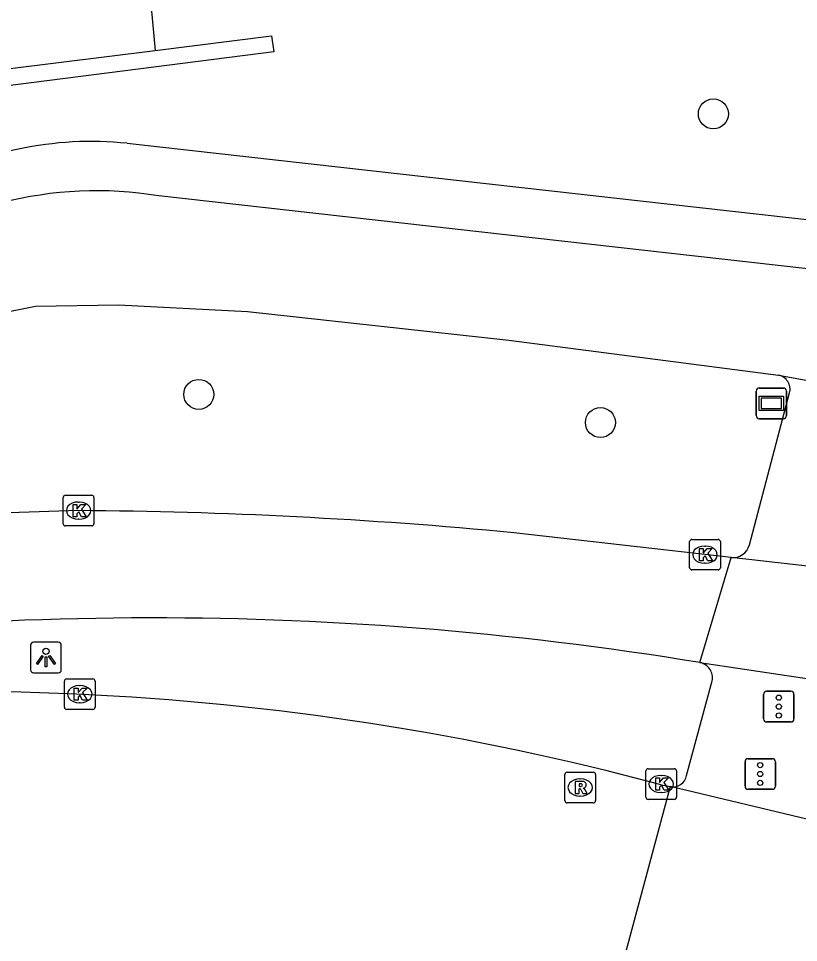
# Model space of a CAD drawing. Extents: x 159822 to 160765, y 380693 to 381634.
# Drawn here: x 160386.42 to 160411.85, y 380903.88 to 380934.01 of the extents above; entities that cross this region are included whole.
import ezdxf

# ---------------------------------------------------------------- set-up
doc = ezdxf.new("R2010")
doc.units = 0
for name, color, linetype in [('IMGEO_Boom', 7, 'Continuous'), ('IMGEO_Fietspad_gesloten', 7, 'Continuous'), ('IMGEO_Grasland_overig', 7, 'Continuous'), ('IMGEO_Kolk', 7, 'Continuous'), ('IMGEO_Lichtpunt', 7, 'Continuous'), ('IMGEO_Muur', 7, 'Continuous'), ('IMGEO_Rijbaan_lokaal_gesloten', 7, 'Continuous'), ('IMGEO_Rioolput', 7, 'Continuous'), ('IMGEO_Verkeersregelinstallatiepaal', 7, 'Continuous'), ('IMGEO_Verklikker', 7, 'Continuous'), ('IMGEO_Voetpad_open', 7, 'Continuous')]:
    doc.layers.add(name, color=color, linetype=linetype)

msp = doc.modelspace()

# ---------------------------------------------------------------- linework, layer by layer
at = {"layer": 'IMGEO_Boom'}
for centre in [(160409.072, 380930.902), (160392.298, 380921.754), (160405.39, 380920.835)]:
    msp.add_circle(centre, 0.489, dxfattribs=at)
at = {"layer": 'IMGEO_Fietspad_gesloten'}
for points in [[(160414.658, 380925.568), (160390.991, 380928.229)], [(160376.955, 380921.965), (160381.108, 380923.145), (160384.628, 380924.167), (160386.972, 380924.63), (160389.682, 380924.677), (160393.886, 380924.452), (160402.4, 380923.517), (160411.195, 380922.382)], [(160411.195, 380922.382), (160413.72, 380921.925)]]:
    msp.add_lwpolyline(points, dxfattribs=at)
msp.add_arc((160388.971, 380916.002), 12.392, 80.6196, 104.5734, dxfattribs=at)
at = {"layer": 'IMGEO_Grasland_overig'}
msp.add_lwpolyline([(160390.704, 380934.852), (160390.872, 380932.973)], dxfattribs=at)
at = {"layer": 'IMGEO_Kolk'}
for p, q in [((160387.954, 380918.463), (160388.806, 380918.463)), ((160387.879, 380917.537), (160387.879, 380918.389)), ((160388.367, 380918.243), (160388.392, 380918.243)), ((160388.88, 380918.389), (160388.88, 380917.537)), ((160388.39, 380917.683), (160388.365, 380917.683)), ((160388.806, 380917.463), (160387.954, 380917.463)), ((160408.299, 380916.1), (160408.299, 380916.952)), ((160408.374, 380917.026), (160409.226, 380917.026)), ((160409.3, 380916.952), (160409.3, 380916.1)), ((160408.787, 380916.806), (160408.812, 380916.806)), ((160409.226, 380916.026), (160408.374, 380916.026)), ((160408.81, 380916.246), (160408.785, 380916.246)), ((160387.916, 380911.551), (160387.916, 380912.403)), ((160387.991, 380912.477), (160388.843, 380912.477)), ((160388.917, 380912.403), (160388.917, 380911.551)), ((160388.404, 380912.257), (160388.429, 380912.257)), ((160388.427, 380911.697), (160388.402, 380911.697)), ((160388.843, 380911.477), (160387.991, 380911.477)), ((160406.871, 380908.62), (160406.871, 380909.472)), ((160406.946, 380909.546), (160407.798, 380909.546)), ((160407.872, 380909.472), (160407.872, 380908.62)), ((160407.359, 380909.326), (160407.384, 380909.326)), ((160407.798, 380908.546), (160406.946, 380908.546)), ((160407.382, 380908.766), (160407.357, 380908.766))]:
    msp.add_line(p, q, dxfattribs=at)
for points in [[(160387.954, 380918.463), (160388.806, 380918.463)], [(160387.879, 380917.537), (160387.879, 380918.389)], [(160388.2, 380918.163), (160388.323, 380918.163), (160388.323, 380918.012), (160388.453, 380918.163), (160388.617, 380918.163), (160388.471, 380918.012), (160388.624, 380917.763), (160388.472, 380917.763), (160388.387, 380917.927), (160388.323, 380917.86), (160388.323, 380917.763), (160388.2, 380917.763), (160388.2, 380918.163)], [(160388.88, 380918.389), (160388.88, 380917.537)], [(160388.806, 380917.463), (160387.954, 380917.463)], [(160408.299, 380916.1), (160408.299, 380916.952)], [(160408.374, 380917.026), (160409.226, 380917.026)], [(160409.3, 380916.952), (160409.3, 380916.1)], [(160408.62, 380916.726), (160408.743, 380916.726), (160408.743, 380916.575), (160408.873, 380916.726), (160409.037, 380916.726), (160408.891, 380916.575), (160409.044, 380916.326), (160408.892, 380916.326), (160408.807, 380916.49), (160408.743, 380916.423), (160408.743, 380916.326), (160408.62, 380916.326), (160408.62, 380916.726)], [(160409.226, 380916.026), (160408.374, 380916.026)], [(160387.916, 380911.551), (160387.916, 380912.403)], [(160387.991, 380912.477), (160388.843, 380912.477)], [(160388.917, 380912.403), (160388.917, 380911.551)], [(160388.237, 380912.177), (160388.36, 380912.177), (160388.36, 380912.026), (160388.49, 380912.177), (160388.654, 380912.177), (160388.508, 380912.026), (160388.661, 380911.777), (160388.509, 380911.777), (160388.424, 380911.941), (160388.36, 380911.874), (160388.36, 380911.777), (160388.237, 380911.777), (160388.237, 380912.177)], [(160388.843, 380911.477), (160387.991, 380911.477)], [(160406.871, 380908.62), (160406.871, 380909.472)], [(160406.946, 380909.546), (160407.798, 380909.546)], [(160407.872, 380909.472), (160407.872, 380908.62)], [(160407.192, 380909.246), (160407.315, 380909.246), (160407.315, 380909.095), (160407.445, 380909.246), (160407.609, 380909.246), (160407.463, 380909.095), (160407.616, 380908.846), (160407.464, 380908.846), (160407.379, 380909.01), (160407.315, 380908.943), (160407.315, 380908.846), (160407.192, 380908.846), (160407.192, 380909.246)], [(160407.798, 380908.546), (160406.946, 380908.546)]]:
    msp.add_lwpolyline(points, dxfattribs=at)
for centre, start, end in [((160387.956, 380918.387), 91.552, 178.448), ((160387.956, 380918.387), 91.552, 178.448), ((160388.804, 380918.387), 1.552, 88.448), ((160388.804, 380918.387), 1.552, 88.448), ((160387.956, 380917.539), 181.552, 268.448), ((160387.956, 380917.539), 181.552, 268.448), ((160388.804, 380917.539), 271.552, 358.448), ((160388.804, 380917.539), 271.552, 358.448), ((160408.376, 380916.95), 91.552, 178.448), ((160408.376, 380916.95), 91.552, 178.448), ((160409.224, 380916.95), 1.552, 88.448), ((160409.224, 380916.95), 1.552, 88.448), ((160408.376, 380916.102), 181.552, 268.448), ((160408.376, 380916.102), 181.552, 268.448), ((160409.224, 380916.102), 271.552, 358.448), ((160409.224, 380916.102), 271.552, 358.448), ((160387.993, 380912.401), 91.552, 178.448), ((160387.993, 380912.401), 91.552, 178.448), ((160388.841, 380912.401), 1.552, 88.448), ((160388.841, 380912.401), 1.552, 88.448), ((160387.993, 380911.553), 181.552, 268.448), ((160387.993, 380911.553), 181.552, 268.448), ((160388.841, 380911.553), 271.552, 358.448), ((160388.841, 380911.553), 271.552, 358.448), ((160406.948, 380909.47), 91.552, 178.448), ((160406.948, 380909.47), 91.552, 178.448), ((160407.796, 380909.47), 1.552, 88.448), ((160407.796, 380909.47), 1.552, 88.448), ((160406.948, 380908.622), 181.552, 268.448), ((160406.948, 380908.622), 181.552, 268.448), ((160407.796, 380908.622), 271.552, 358.448), ((160407.796, 380908.622), 271.552, 358.448)]:
    msp.add_arc(centre, 0.0765, start, end, dxfattribs=at)
for centre, major_axis, ratio, start_param, end_param in [((160388.366, 380917.963), (-0.387, 0.002), 0.722429, 4.712389, 7.853982), ((160388.391, 380917.963), (-0.39, 0.002), 0.717154, 1.570796, 4.712389), ((160408.786, 380916.526), (-0.387, 0.002), 0.722429, 4.712389, 7.853982), ((160408.811, 380916.526), (-0.39, 0.002), 0.717154, 1.570796, 4.712389), ((160388.403, 380911.977), (-0.387, 0.002), 0.722429, 4.712389, 7.853982), ((160388.428, 380911.977), (-0.39, 0.002), 0.717154, 1.570796, 4.712389), ((160407.358, 380909.046), (-0.387, 0.002), 0.722429, 4.712389, 7.853982), ((160407.383, 380909.046), (-0.39, 0.002), 0.717154, 1.570796, 4.712389)]:
    msp.add_ellipse(centre, major_axis=major_axis, ratio=ratio, start_param=start_param, end_param=end_param, dxfattribs=at)
at = {"layer": 'IMGEO_Lichtpunt'}
for p, q in [((160387.718, 380913.67), (160386.91, 380913.67)), ((160387.718, 380913.67), (160386.91, 380913.67)), ((160386.816, 380913.575), (160386.816, 380912.768)), ((160386.816, 380913.575), (160386.816, 380912.768)), ((160387.812, 380912.768), (160387.812, 380913.575)), ((160387.812, 380912.768), (160387.812, 380913.575)), ((160386.91, 380912.674), (160387.718, 380912.674)), ((160386.91, 380912.674), (160387.718, 380912.674))]:
    msp.add_line(p, q, dxfattribs=at)
for points in [[(160387.19, 380913.239), (160387.229, 380913.211), (160387.041, 380912.949), (160387.003, 380912.976), (160387.19, 380913.239)], [(160387.292, 380913.191), (160387.339, 380913.191), (160387.339, 380912.869), (160387.292, 380912.869), (160387.292, 380913.191)], [(160387.402, 380913.211), (160387.44, 380913.238), (160387.627, 380912.976), (160387.588, 380912.948), (160387.402, 380913.211)]]:
    msp.add_lwpolyline(points, dxfattribs=at)
msp.add_circle((160387.315, 380913.373), 0.0994, dxfattribs=at)
for centre, start, end in [((160386.91, 380913.575), 90, 180), ((160386.91, 380913.575), 90, 180), ((160387.718, 380913.575), 0, 90), ((160387.718, 380913.575), 0, 90), ((160386.91, 380912.768), 180, 270), ((160386.91, 380912.768), 180, 270), ((160387.718, 380912.768), 270, 0), ((160387.718, 380912.768), 270, 360)]:
    msp.add_arc(centre, 0.0946, start, end, dxfattribs=at)
at = {"layer": 'IMGEO_Muur'}
for points in [[(160390.872, 380932.973), (160394.664, 380933.447), (160394.742, 380932.923), (160372.7, 380930.113), (160372.644, 380930.696), (160373.954, 380930.86)], [(160379.751, 380931.584), (160390.872, 380932.973)]]:
    msp.add_lwpolyline(points, dxfattribs=at)
at = {"layer": 'IMGEO_Rijbaan_lokaal_gesloten'}
for points in [[(160388.38, 380917.962), (160385.147, 380917.861), (160379.147, 380917.42)], [(160409.648, 380916.429), (160402.564, 380917.242)], [(160408.633, 380913.006), (160409.648, 380916.429)], [(160414.671, 380916.015), (160412.812, 380916.079), (160409.648, 380916.429)], [(160408.633, 380913.006), (160413.433, 380912.288)], [(160407.663, 380908.96), (160406.914, 380906.173), (160404.371, 380896.714)], [(160407.368, 380909.02), (160407.663, 380908.96)], [(160412.388, 380907.837), (160407.663, 380908.96)]]:
    msp.add_lwpolyline(points, dxfattribs=at)
for centre, radius, start, end in [((160387.293, 380756.478), 161.488, 84.57379, 89.61437), ((160390.792, 380804.598), 109.866, 80.65468, 100.06906), ((160384.352, 380823.483), 88.58, 74.93975, 99.93912)]:
    msp.add_arc(centre, radius, start, end, dxfattribs=at)
at = {"layer": 'IMGEO_Rioolput'}
for p, q in [((160404.307, 380909.432), (160405.159, 380909.432)), ((160404.232, 380908.506), (160404.232, 380909.358)), ((160404.72, 380909.212), (160404.745, 380909.212)), ((160405.233, 380909.358), (160405.233, 380908.506)), ((160404.743, 380908.652), (160404.718, 380908.652)), ((160405.159, 380908.432), (160404.307, 380908.432))]:
    msp.add_line(p, q, dxfattribs=at)
for points in [[(160404.307, 380909.432), (160405.159, 380909.432)], [(160404.232, 380908.506), (160404.232, 380909.358)], [(160404.821, 380909.13), (160404.569, 380909.132), (160404.569, 380908.732)], [(160405.233, 380909.358), (160405.233, 380908.506)], [(160404.569, 380908.732), (160404.693, 380908.732), (160404.693, 380908.894), (160404.704, 380908.894)], [(160404.747, 380909.051), (160404.693, 380909.051), (160404.693, 380908.97)], [(160404.693, 380908.97), (160404.745, 380908.97)], [(160404.751, 380908.865), (160404.822, 380908.732), (160404.962, 380908.732), (160404.897, 380908.858)], [(160405.159, 380908.432), (160404.307, 380908.432)]]:
    msp.add_lwpolyline(points, dxfattribs=at)
for centre, radius, start, end in [((160404.309, 380909.356), 0.0765, 91.552, 178.448), ((160404.309, 380909.356), 0.0765, 91.552, 178.448), ((160405.157, 380909.356), 0.0765, 1.552, 88.448), ((160405.157, 380909.356), 0.0765, 1.552, 88.448), ((160404.82, 380909.02), 0.109, 350.3612, 89.416), ((160404.703, 380908.841), 0.0533, 26.0293, 88.6989), ((160404.729, 380909.159), 0.19, 274.7715, 282.9687), ((160404.753, 380908.955), 0.0964, 77.0061, 93.1865), ((160404.767, 380909.012), 0.0378, 276.6634, 79.6772), ((160404.818, 380909.02), 0.112, 277.5842, 350.9817), ((160404.802, 380908.805), 0.108, 29.5134, 73.7905), ((160404.309, 380908.508), 0.0765, 181.552, 268.448), ((160404.309, 380908.508), 0.0765, 181.552, 268.448), ((160405.157, 380908.508), 0.0765, 271.552, 358.448), ((160405.157, 380908.508), 0.0765, 271.552, 358.448)]:
    msp.add_arc(centre, radius, start, end, dxfattribs=at)
for centre, major_axis, ratio, start_param, end_param in [((160404.719, 380908.932), (-0.387, 0.002), 0.722429, 4.712389, 7.853982), ((160404.744, 380908.932), (-0.39, 0.002), 0.717154, 1.570796, 4.712389)]:
    msp.add_ellipse(centre, major_axis=major_axis, ratio=ratio, start_param=start_param, end_param=end_param, dxfattribs=at)
at = {"layer": 'IMGEO_Verkeersregelinstallatiepaal'}
for p, q in [((160410.709, 380911.171), (160410.709, 380911.971)), ((160410.709, 380911.971), (160410.709, 380911.171)), ((160410.809, 380912.071), (160411.599, 380912.071)), ((160411.599, 380912.071), (160410.809, 380912.071)), ((160411.699, 380911.971), (160411.699, 380911.171)), ((160411.699, 380911.171), (160411.699, 380911.971)), ((160411.599, 380911.071), (160410.809, 380911.071)), ((160410.809, 380911.071), (160411.599, 380911.071)), ((160410.105, 380908.973), (160410.105, 380909.773)), ((160410.105, 380909.773), (160410.105, 380908.973)), ((160410.205, 380909.873), (160410.995, 380909.873)), ((160410.995, 380909.873), (160410.205, 380909.873)), ((160411.095, 380909.773), (160411.095, 380908.973)), ((160411.095, 380908.973), (160411.095, 380909.773)), ((160410.995, 380908.873), (160410.205, 380908.873)), ((160410.205, 380908.873), (160410.995, 380908.873))]:
    msp.add_line(p, q, dxfattribs=at)
for centre in [(160411.204, 380911.861), (160411.204, 380911.571), (160411.204, 380911.281), (160410.6, 380909.663), (160410.6, 380909.373), (160410.6, 380909.083)]:
    msp.add_circle(centre, 0.085, dxfattribs=at)
for centre, start, end in [((160410.809, 380911.971), 90, 180), ((160410.809, 380911.971), 90, 180), ((160411.599, 380911.971), 0, 90), ((160411.599, 380911.971), 360, 90), ((160410.809, 380911.171), 180, 270), ((160410.809, 380911.171), 180, 270), ((160411.599, 380911.171), 270, 0), ((160411.599, 380911.171), 270, 0), ((160410.205, 380909.773), 90, 180), ((160410.205, 380909.773), 90, 180), ((160410.995, 380909.773), 0, 90), ((160410.995, 380909.773), 360, 90), ((160410.205, 380908.973), 180, 270), ((160410.205, 380908.973), 180, 270), ((160410.995, 380908.973), 270, 0), ((160410.995, 380908.973), 270, 0)]:
    msp.add_arc(centre, 0.1, start, end, dxfattribs=at)
at = {"layer": 'IMGEO_Verklikker'}
for p, q in [((160410.468, 380921.06), (160410.468, 380921.86)), ((160410.468, 380921.86), (160410.468, 380921.06)), ((160410.568, 380921.96), (160411.358, 380921.96)), ((160411.358, 380921.96), (160410.568, 380921.96)), ((160411.458, 380921.86), (160411.458, 380921.06)), ((160411.458, 380921.06), (160411.458, 380921.86)), ((160411.358, 380920.96), (160410.568, 380920.96)), ((160410.568, 380920.96), (160411.358, 380920.96))]:
    msp.add_line(p, q, dxfattribs=at)
for points in [[(160410.569, 380921.692), (160411.357, 380921.692), (160411.357, 380921.228), (160410.569, 380921.228), (160410.569, 380921.692)], [(160410.634, 380921.627), (160410.634, 380921.293), (160411.292, 380921.293), (160411.292, 380921.627), (160410.634, 380921.627)]]:
    msp.add_lwpolyline(points, dxfattribs=at)
for centre, start, end in [((160410.568, 380921.86), 90, 180), ((160410.568, 380921.86), 90, 180), ((160411.358, 380921.86), 0, 90), ((160411.358, 380921.86), 360, 90), ((160410.568, 380921.06), 180, 270), ((160410.568, 380921.06), 180, 270), ((160411.358, 380921.06), 270, 0), ((160411.358, 380921.06), 270, 0)]:
    msp.add_arc(centre, 0.1, start, end, dxfattribs=at)
at = {"layer": 'IMGEO_Voetpad_open'}
for points in [[(160389.964, 380929.941), (160414.536, 380927.187)], [(160410.247, 380916.843), (160411.556, 380921.806)], [(160408.195, 380909.321), (160409.031, 380912.41)]]:
    msp.add_lwpolyline(points, dxfattribs=at)
for centre, radius, start, end in [((160388.797, 380918.773), 11.229, 84.0367, 102.2281), ((160402.235, 380847.392), 83.86, 100.87075, 109.20054), ((160411.105, 380921.924), 0.467, 345.3243, 78.8294), ((160409.701, 380916.993), 0.566, 264.6274, 344.6733), ((160408.546, 380912.517), 0.497, 347.5407, 79.9281), ((160407.756, 380909.395), 0.445, 257.9476, 350.3718)]:
    msp.add_arc(centre, radius, start, end, dxfattribs=at)

doc.saveas('drawing.dxf')
